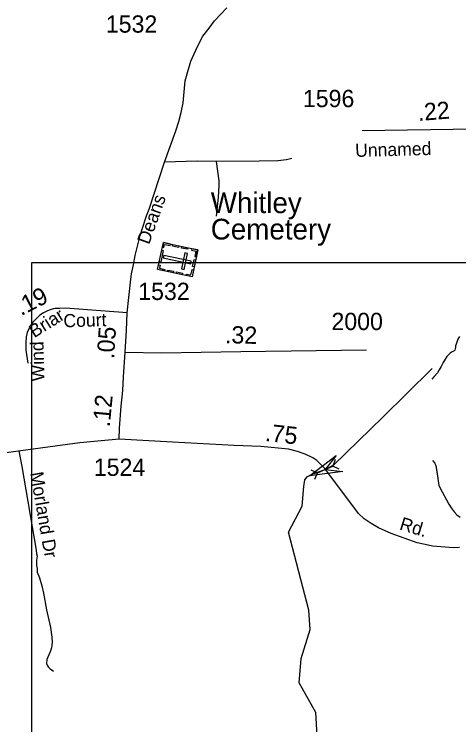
# Model space of a CAD drawing. Extents: x 2220236 to 2384410, y 720751 to 894131.
# Drawn here: x 2329681 to 2332894, y 832119 to 837260 of the extents above; entities that cross this region are included whole.
import ezdxf

# ---------------------------------------------------------------- set-up
doc = ezdxf.new("R2010")
doc.units = 0
doc.layers.add('Default', color=7, linetype='Continuous')

msp = doc.modelspace()

# ---------------------------------------------------------------- linework, layer by layer
at = {"layer": 'Default'}
for p, q in [((2333381, 836432.8), (2332196.4, 836417.1)), ((2332001.3, 834037.4), (2331983.4, 833989.9)), ((2331825.5, 833963.3), (2331872, 833942.9)), ((2331854.2, 833895.4), (2331872, 833942.9)), ((2331872, 833942.9), (2331983.4, 833989.9)), ((2332029.9, 833969.5), (2331983.4, 833989.9))]:
    msp.add_line(p, q, dxfattribs=at)
for points in [[(2330497.4, 835100.3), (2330521.2, 835321.5), (2330529.4, 835380.7), (2330542, 835447.2), (2330555.3, 835513.3), (2330591.7, 835659.7), (2330633.4, 835785.9), (2330638.2, 835800.7), (2330642.3, 835812.2), (2330655.7, 835849.5), (2330768, 836188.6), (2330849.5, 836417.1), (2330871.9, 836484.5), (2330888.3, 836547.7), (2330901.2, 836618.7), (2330917.4, 836778.6), (2330935.2, 836845.6), (2330957.6, 836921.1), (2331004.5, 837027.2), (2331045.3, 837100.6), (2331090.1, 837159.8), (2331128.9, 837212.8), (2331171.7, 837257.7), (2331218.6, 837306.7)], [(2331687.2, 836215.3), (2331649.3, 836206.8), (2331585.4, 836200.2), (2331451.4, 836196.7), (2331139.7, 836193.3)], [(2331139.7, 836193.3), (2331003.7, 836195.9), (2330768, 836188.6)], [(2331139.7, 836193.3), (2331159.2, 836053.7), (2331159.5, 836021.7), (2331154.4, 835935.6), (2331140.4, 835799)], [(2329807.7, 835464.4), (2346103.7, 835464.4), (2346103.7, 816974.9), (2329807.7, 816974.9), (2329807.7, 835464.4)], [(2330497.4, 835100.3), (2330051.6, 835132.5), (2330010.4, 835131.3), (2329977.5, 835130.1), (2329962.2, 835129), (2329946.9, 835123.1), (2329922.2, 835113.7), (2329891.6, 835098.4), (2329865.7, 835083.1), (2329843.3, 835061.9), (2329816.3, 835031.2), (2329795.1, 835003), (2329773.9, 834957.1), (2329768, 834926.5), (2329764.5, 834880.5), (2329765.7, 834829.9), (2329778.6, 834735.7)], [(2330481.7, 834815.8), (2330491.7, 834970.6), (2330497.4, 835100.3)], [(2332898.1, 834928), (2332888, 834909.5), (2332882.3, 834895.5), (2332874.7, 834873.9), (2332870.7, 834859.6), (2332870.8, 834847.5), (2332868.9, 834839.2), (2332865, 834829.2), (2332861.3, 834824.7), (2332847.1, 834816.9), (2332831.5, 834807.1), (2332821.4, 834796.9), (2332807.9, 834782.5), (2332795.8, 834764.6), (2332782.3, 834740.4), (2332766.4, 834711.9), (2332752.7, 834686.7), (2332739.1, 834665.5), (2332715.2, 834639.2), (2332698.3, 834620.5)], [(2330439.6, 834184.7), (2330442.8, 834264.6), (2330455, 834424.6), (2330465.8, 834538.7), (2330470.7, 834636.7), (2330481.7, 834815.8)], [(2330481.7, 834815.8), (2330745.4, 834808.9), (2331318.2, 834819.1), (2332227.9, 834831.9)], [(2329980.9, 830366), (2330372, 830411.5), (2331061, 830666.1), (2331625.9, 831549.1), (2331869.9, 832041.6), (2331860.1, 832208.6), (2331740.9, 832423.6), (2331755.9, 832598.2), (2331820.9, 832807.6), (2331811, 832948.3), (2331663, 833513.4), (2331761.4, 833700.3), (2331774.7, 833842.5), (2331782, 833892.3), (2331800.2, 833914.2), (2331840.3, 833934.8), (2331927.7, 833966.4), (2331992.1, 833999.2), (2332346, 834345.4), (2332697.3, 834692.1)], [(2332697.3, 834692.1), (2332702, 834696.7)], [(2330439.6, 834184.7), (2330156, 834159.5), (2329976.4, 834135.3), (2329319.3, 834046.5), (2329190.9, 834024.3), (2328365.5, 833888.9)], [(2332899.9, 833401.7), (2332855.7, 833398.4), (2332704.5, 833412.2), (2332650.4, 833422.7), (2332593.8, 833436.3), (2332404.2, 833504), (2332313.7, 833545.1), (2332261.5, 833574.4), (2332211.1, 833608), (2332168.7, 833647.4), (2331925.3, 833972.6), (2331868.7, 834030.1), (2331838.5, 834049.7), (2331783.4, 834077), (2331728.3, 834097.4), (2331663.1, 834113.7), (2331463.8, 834131.6), (2331269.8, 834139.6), (2330825.7, 834162.7), (2330439.6, 834184.7)], [(2329715.2, 834100), (2329736.1, 833987), (2329840.5, 833382.4), (2329842.7, 833356.5), (2329847.1, 833338.5), (2329843.2, 833310.5), (2329841.8, 833272.5), (2329845.9, 833250.6), (2329846.2, 833222.6), (2329862.6, 833182.7), (2329881.2, 833125), (2329893.8, 833071.1), (2329915.1, 832951.3), (2329942.4, 832821.8), (2329953.2, 832753.8), (2329955.7, 832717.9), (2329953.8, 832696), (2329950, 832675.9), (2329940.4, 832645.9), (2329917.1, 832591.7), (2329913.2, 832563.5), (2329919.4, 832549.6), (2329927.5, 832537.7), (2329941.6, 832523.9), (2329964, 832506.2)], [(2332705, 834032.3), (2332720.9, 834011.6), (2332727.3, 833991.5), (2332733.6, 833965.5), (2332737.9, 833933.5), (2332742.2, 833900.2), (2332746.8, 833867.6), (2332749, 833853.5), (2332759.2, 833830.3), (2332773.4, 833803.7), (2332804.3, 833746.8), (2332822, 833714.7), (2332838.8, 833689.2), (2332861.4, 833658.9), (2332880.3, 833637.4), (2332903.6, 833621.9)]]:
    msp.add_lwpolyline(points, dxfattribs=at)
for points in [[(2331007.9, 835554.6), (2330966.2, 835359.9), (2330717.2, 835413.2), (2330758.9, 835607.9)], [(2330752.1, 835575.6), (2330763.3, 835573.2), (2330767.9, 835594.7), (2330807.4, 835586.2), (2330809.7, 835597.1), (2330759, 835608)], [(2330827.3, 835593.3), (2330869.7, 835584.2), (2330867.3, 835573.1), (2330824.9, 835582.2)], [(2330758.1, 835549.3), (2330740.3, 835466.4), (2330729.2, 835468.7), (2330747, 835551.7)], [(2330893.1, 835579.2), (2330935.4, 835570.1), (2330933, 835559), (2330890.7, 835568.1)], [(2330965.6, 835563.7), (2330963.2, 835552.6), (2330994.7, 835545.8), (2330986.2, 835506.2), (2330997, 835503.8), (2331007.9, 835554.6)], [(2330956.4, 835454.1), (2330960.3, 835472.4), (2330762.1, 835514.9), (2330758.1, 835496.6)], [(2330932.8, 835528.9), (2330914.6, 835532.8), (2330889.9, 835417.7), (2330908.2, 835413.8)], [(2330992.4, 835482.2), (2330981.5, 835431.5), (2330970.4, 835433.9), (2330981.2, 835484.6)], [(2330724.2, 835445.6), (2330735.4, 835443.2), (2330730.8, 835421.7), (2330770.3, 835413.3), (2330768, 835402.4), (2330717.2, 835413.2)], [(2330790.3, 835409.2), (2330832.6, 835400.2), (2330830.2, 835389), (2330787.9, 835398.1)], [(2330854.7, 835395.4), (2330897.1, 835386.3), (2330894.7, 835375.2), (2330852.4, 835384.3)], [(2330923.8, 835368.9), (2330926.2, 835380), (2330957.7, 835373.3), (2330966.1, 835412.9), (2330977, 835410.6), (2330966.2, 835359.9)], [(2332056.8, 833951.2), (2331815, 833920.1), (2332008.8, 834068), (2331927.7, 833966.4)]]:
    msp.add_lwpolyline(points, close=True, dxfattribs=at)

# ---------------------------------------------------------------- texts
for s, height, p in [('1532', 125, (2330343.1, 837126.4)), ('1596', 125, (2331767.3, 836587.5)), ('Whitley', 150, (2331101.5, 835820.9)), ('Cemetery', 150, (2331101.5, 835629.9)), ('1532', 125, (2330577.3, 835192.4)), ('2000', 125, (2331973.7, 834974.7)), ('1524', 125, (2330256.2, 833919.8))]:
    msp.add_text(s, height=height, dxfattribs=at).set_placement(p)
for s, height, rotation, p in [('.22', 125, 4.5575, (2332601.5, 836487)), ('Unnamed', 95, 1.543, (2332146.4, 836226.9)), ('Deans', 95, 70.3603, (2330655.6, 835588.8)), ('.19', 125, 26.9223, (2329730.2, 835075.5)), ('Briar', 95, 32.0846, (2329825.7, 834915.3)), ('Court', 95, 1.543, (2330037.8, 834994.6)), ('.05', 125, 86.2957, (2330402.3, 834763.7)), ('.32', 125, 358.5773, (2331203.3, 834880)), ('Wind', 95, 91.543, (2329900.4, 834605.1)), ('.12', 125, 84.5943, (2330371.4, 834270.1)), ('.75', 125, 353.5872, (2331490.5, 834173.3)), ('Morland Dr', 95, 279.7868, (2329795.7, 833941.2)), ('Rd.', 95, 342.8534, (2332459.9, 833533.5))]:
    msp.add_text(s, height=height, rotation=rotation, dxfattribs=at).set_placement(p)

doc.saveas('drawing.dxf')
